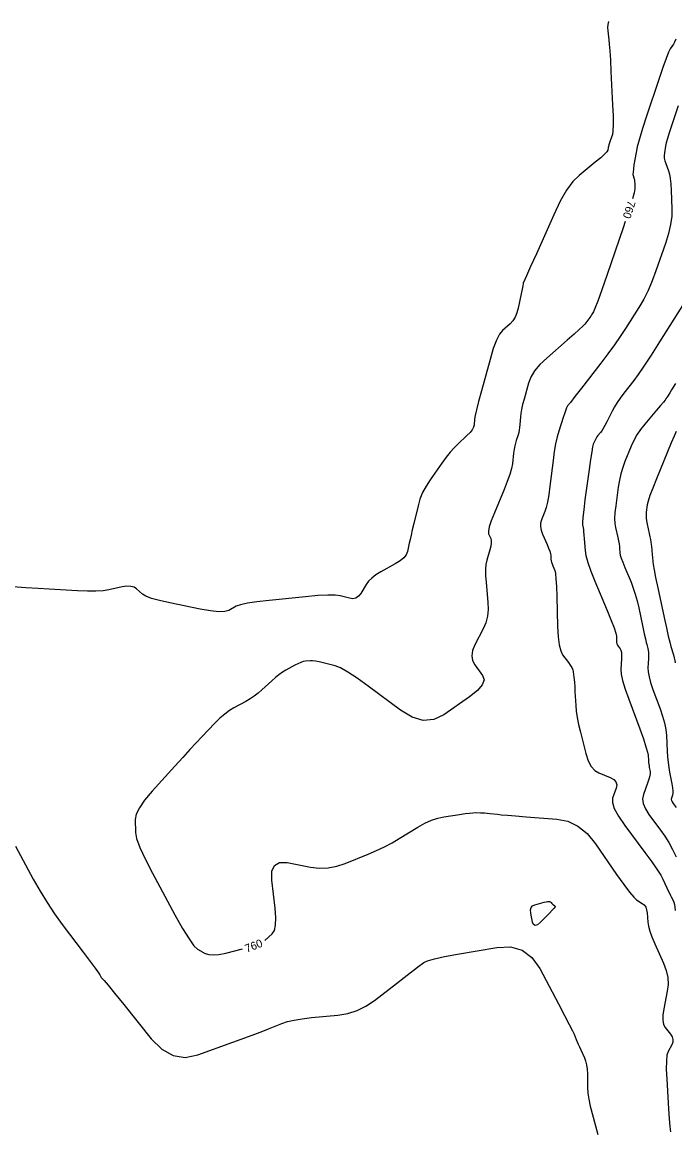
# Model space of a CAD drawing. Extents: x 2082232 to 2083549, y 592624 to 593832.
# Drawn here: x 2082799.4 to 2082856.4, y 593026.5 to 593123.3 of the extents above; entities that cross this region are included whole.
import ezdxf

# ---------------------------------------------------------------- set-up
doc = ezdxf.new("R2010")
doc.units = 0
doc.layers.add('DT_X_Contour_Major', color=7, linetype='Continuous')
doc.layers.add('DT_X_Contour_Minor', color=7, linetype='Continuous')

msp = doc.modelspace()

# ---------------------------------------------------------------- linework, layer by layer
at = {"layer": 'DT_X_Contour_Major'}
for points in [[(2082856.51, 593121.815), (2082856.396, 593121.559), (2082856.289, 593121.37), (2082856.011, 593120.958), (2082855.871, 593120.674), (2082855.657, 593120.131), (2082855.37, 593119.329), (2082855.01, 593118.267), (2082853.951, 593115.09), (2082853.596, 593113.997), (2082853.323, 593113.101), (2082853.133, 593112.402), (2082853.026, 593111.9), (2082852.851, 593110.824), (2082852.797, 593110.462), (2082852.766, 593110.183), (2082852.758, 593109.988), (2082852.774, 593109.876), (2082852.846, 593109.688), (2082852.87, 593109.604), (2082852.89, 593109.494), (2082852.904, 593109.357), (2082852.914, 593109.193), (2082852.933, 593108.722), (2082852.874, 593108.376), (2082852.728, 593107.859)], [(2082852.083, 593105.861), (2082851.898, 593105.313), (2082850.5, 593101.24), (2082850.033, 593099.891), (2082849.68, 593098.897), (2082849.442, 593098.258), (2082849.318, 593097.975), (2082849.14, 593097.694), (2082849.069, 593097.586), (2082848.99, 593097.472), (2082848.904, 593097.354), (2082848.81, 593097.23), (2082848.549, 593096.894), (2082848.38, 593096.71), (2082848.069, 593096.413), (2082847.615, 593096.003), (2082847.019, 593095.478), (2082845.241, 593093.928), (2082844.64, 593093.355), (2082844.17, 593092.797), (2082843.831, 593092.255), (2082843.624, 593091.729), (2082843.246, 593090.347), (2082843.119, 593089.861), (2082843.024, 593089.442), (2082842.961, 593089.087), (2082842.928, 593088.799), (2082842.882, 593088.117), (2082842.86, 593087.869), (2082842.825, 593087.637), (2082842.779, 593087.422), (2082842.722, 593087.222), (2082842.553, 593086.711), (2082842.492, 593086.499), (2082842.436, 593086.246), (2082842.385, 593085.952), (2082842.34, 593085.618), (2082842.225, 593084.672), (2082842.148, 593084.265), (2082842.002, 593083.757), (2082841.786, 593083.146), (2082841.502, 593082.433), (2082840.654, 593080.394), (2082840.383, 593079.706), (2082840.21, 593079.17), (2082840.133, 593078.787), (2082840.152, 593078.557), (2082840.332, 593078.146), (2082840.379, 593077.969), (2082840.384, 593077.746), (2082840.347, 593077.478), (2082840.268, 593077.164), (2082840.003, 593076.267), (2082839.923, 593075.892), (2082839.884, 593075.44), (2082839.884, 593074.911), (2082839.925, 593074.305), (2082840.088, 593072.588), (2082840.107, 593071.958), (2082840.045, 593071.359), (2082839.9, 593070.79), (2082839.673, 593070.25), (2082838.958, 593068.851), (2082838.756, 593068.348), (2082838.685, 593067.889), (2082838.746, 593067.475), (2082838.939, 593067.104), (2082839.629, 593066.173), (2082839.75, 593065.794), (2082839.597, 593065.356), (2082839.17, 593064.858), (2082838.468, 593064.301), (2082836.232, 593062.736), (2082835.367, 593062.321), (2082834.448, 593062.249), (2082833.475, 593062.522), (2082832.449, 593063.139), (2082829.64, 593065.241), (2082828.669, 593065.944), (2082827.864, 593066.475), (2082827.224, 593066.835), (2082826.749, 593067.023), (2082825.702, 593067.297), (2082825.338, 593067.385), (2082825.03, 593067.442), (2082824.778, 593067.47), (2082824.582, 593067.468), (2082824.135, 593067.423), (2082823.952, 593067.388), (2082823.738, 593067.316), (2082823.492, 593067.209), (2082823.215, 593067.065), (2082822.434, 593066.633), (2082822.138, 593066.454), (2082821.835, 593066.242), (2082821.525, 593065.996), (2082821.208, 593065.717), (2082820.354, 593064.927), (2082820.025, 593064.642), (2082819.679, 593064.378), (2082819.317, 593064.135), (2082818.937, 593063.913), (2082817.901, 593063.351), (2082817.507, 593063.11), (2082817.1, 593062.807), (2082816.682, 593062.443), (2082816.251, 593062.017), (2082815.087, 593060.801), (2082814.612, 593060.299), (2082814.061, 593059.705), (2082813.434, 593059.02), (2082812.731, 593058.244), (2082810.753, 593056.052), (2082810.105, 593055.28), (2082809.645, 593054.61), (2082809.372, 593054.04), (2082809.287, 593053.572), (2082809.309, 593052.457), (2082809.408, 593051.921), (2082809.689, 593051.149), (2082810.151, 593050.141), (2082810.794, 593048.897), (2082812.752, 593045.264), (2082813.427, 593044.054), (2082813.981, 593043.15), (2082814.415, 593042.551), (2082814.729, 593042.257), (2082815.406, 593041.881), (2082815.708, 593041.777), (2082816.105, 593041.748), (2082816.597, 593041.792), (2082817.185, 593041.911), (2082818.663, 593042.274)], [(2082820.603, 593043.035), (2082820.62, 593043.047), (2082821.248, 593043.59), (2082821.441, 593043.883), (2082821.548, 593044.354), (2082821.569, 593045.003), (2082821.504, 593045.831), (2082821.217, 593048.275), (2082821.219, 593049.059), (2082821.441, 593049.577), (2082821.882, 593049.83), (2082822.542, 593049.817), (2082824.597, 593049.427), (2082825.365, 593049.337), (2082826.127, 593049.361), (2082826.884, 593049.498), (2082827.636, 593049.747), (2082829.633, 593050.564), (2082830.364, 593050.879), (2082831.061, 593051.21), (2082831.723, 593051.559), (2082832.349, 593051.925), (2082833.975, 593052.922), (2082834.573, 593053.259), (2082835.149, 593053.523), (2082835.703, 593053.712), (2082836.235, 593053.827), (2082837.622, 593054.037), (2082838.098, 593054.105), (2082838.485, 593054.152), (2082838.783, 593054.18), (2082838.992, 593054.186), (2082839.431, 593054.176), (2082839.606, 593054.17), (2082839.802, 593054.157), (2082840.019, 593054.139), (2082840.256, 593054.115), (2082840.917, 593054.042), (2082841.26, 593054.009), (2082841.791, 593053.963), (2082842.512, 593053.904), (2082843.422, 593053.834), (2082846.1, 593053.629), (2082847.065, 593053.436), (2082847.951, 593053.012), (2082848.759, 593052.356), (2082849.487, 593051.468), (2082851.324, 593048.792), (2082851.95, 593047.9), (2082852.451, 593047.23), (2082852.827, 593046.782), (2082853.077, 593046.556), (2082853.579, 593046.25), (2082853.746, 593046.112), (2082853.872, 593045.927), (2082853.957, 593045.694), (2082853.999, 593045.415), (2082854.058, 593044.607), (2082854.113, 593044.262), (2082854.234, 593043.834), (2082854.419, 593043.321), (2082854.671, 593042.725), (2082855.428, 593041.024), (2082855.661, 593040.392), (2082855.795, 593039.775), (2082855.829, 593039.17), (2082855.762, 593038.579), (2082855.451, 593037.021), (2082855.371, 593036.482), (2082855.365, 593036.033), (2082855.433, 593035.673), (2082855.574, 593035.404), (2082856.049, 593034.807), (2082856.19, 593034.582), (2082856.255, 593034.356), (2082856.245, 593034.129), (2082856.16, 593033.901), (2082855.833, 593033.292), (2082855.733, 593032.971), (2082855.678, 593032.463), (2082855.669, 593031.77), (2082855.705, 593030.892), (2082855.861, 593028.301), (2082855.919, 593027.428), (2082855.976, 593026.756), (2082856.032, 593026.282)]]:
    msp.add_lwpolyline(points, dxfattribs=at)
at = {"layer": 'DT_X_Contour_Minor'}
for points in [[(2082850.613, 593123.338), (2082850.559, 593123.09), (2082850.541, 593122.824), (2082850.559, 593122.541), (2082850.655, 593121.762), (2082850.694, 593121.369), (2082850.737, 593120.777), (2082850.785, 593119.984), (2082850.839, 593118.992), (2082850.987, 593116.078), (2082851.027, 593115.096), (2082851.036, 593114.335), (2082851.014, 593113.795), (2082850.96, 593113.477), (2082850.776, 593112.923), (2082850.713, 593112.731), (2082850.665, 593112.568), (2082850.63, 593112.436), (2082850.609, 593112.333), (2082850.571, 593112.1), (2082850.492, 593111.969), (2082850.282, 593111.752), (2082849.943, 593111.447), (2082849.473, 593111.056), (2082848.048, 593109.897), (2082847.509, 593109.356), (2082846.961, 593108.604), (2082846.404, 593107.64), (2082845.839, 593106.464), (2082844.321, 593103.046), (2082843.822, 593101.924), (2082843.466, 593101.122), (2082843.179, 593100.477), (2082843.177, 593100.471), (2082843.164, 593100.411), (2082843.128, 593100.235), (2082843.069, 593099.945), (2082842.986, 593099.539), (2082842.735, 593098.303), (2082842.62, 593097.869), (2082842.465, 593097.496), (2082842.27, 593097.183), (2082842.034, 593096.93), (2082841.352, 593096.335), (2082841.092, 593096.01), (2082840.826, 593095.482), (2082840.553, 593094.751), (2082840.273, 593093.816), (2082839.517, 593091.052), (2082839.267, 593090.122), (2082839.085, 593089.402), (2082838.971, 593088.894), (2082838.925, 593088.597), (2082838.89, 593088.086), (2082838.841, 593087.884), (2082838.72, 593087.66), (2082838.526, 593087.413), (2082838.259, 593087.145), (2082837.451, 593086.4), (2082837.137, 593086.087), (2082836.803, 593085.707), (2082836.447, 593085.26), (2082836.071, 593084.746), (2082835.039, 593083.286), (2082834.683, 593082.734), (2082834.389, 593082.172), (2082834.157, 593081.601), (2082833.987, 593081.02), (2082833.615, 593079.459), (2082833.486, 593078.912), (2082833.377, 593078.443), (2082833.289, 593078.052), (2082833.22, 593077.738), (2082833.065, 593077.005), (2082832.954, 593076.732), (2082832.74, 593076.463), (2082832.422, 593076.196), (2082832, 593075.933), (2082830.737, 593075.236), (2082830.3, 593074.971), (2082829.939, 593074.697), (2082829.653, 593074.416), (2082829.442, 593074.127), (2082828.979, 593073.346), (2082828.788, 593073.1), (2082828.562, 593072.947), (2082828.302, 593072.888), (2082828.006, 593072.923), (2082827.173, 593073.141), (2082826.75, 593073.198), (2082826.108, 593073.203), (2082825.247, 593073.158), (2082824.166, 593073.063), (2082820.99, 593072.74), (2082819.917, 593072.617), (2082819.08, 593072.49), (2082818.478, 593072.358), (2082818.113, 593072.223), (2082817.453, 593071.858), (2082817.111, 593071.763), (2082816.583, 593071.753), (2082815.867, 593071.828), (2082814.964, 593071.988), (2082812.306, 593072.527), (2082811.41, 593072.725), (2082810.714, 593072.918), (2082810.219, 593073.103), (2082809.924, 593073.283), (2082809.406, 593073.752), (2082809.181, 593073.894), (2082808.895, 593073.969), (2082808.548, 593073.975), (2082808.14, 593073.914), (2082806.97, 593073.66), (2082806.47, 593073.583), (2082805.848, 593073.543), (2082805.104, 593073.541), (2082804.238, 593073.575), (2082801.765, 593073.716), (2082800.795, 593073.774), (2082799.738, 593073.844), (2082798.596, 593073.926)], [(2082856.699, 593115.974), (2082856.115, 593114.221), (2082855.919, 593113.618), (2082855.769, 593113.124), (2082855.664, 593112.738), (2082855.605, 593112.461), (2082855.508, 593111.867), (2082855.488, 593111.642), (2082855.5, 593111.412), (2082855.545, 593111.177), (2082855.621, 593110.938), (2082855.869, 593110.291), (2082855.953, 593110.003), (2082856.02, 593109.624), (2082856.07, 593109.153), (2082856.103, 593108.591), (2082856.169, 593106.97), (2082856.152, 593106.325), (2082856.051, 593105.607), (2082855.866, 593104.815), (2082855.598, 593103.949), (2082854.772, 593101.543), (2082854.446, 593100.667), (2082854.089, 593099.845), (2082853.7, 593099.076), (2082853.28, 593098.36), (2082852.116, 593096.523), (2082851.654, 593095.817), (2082851.141, 593095.076), (2082850.578, 593094.302), (2082849.963, 593093.494), (2082848.256, 593091.294), (2082847.696, 593090.572), (2082847.296, 593090.057), (2082847.056, 593089.747), (2082846.976, 593089.644), (2082846.975, 593089.643), (2082846.975, 593089.643), (2082846.975, 593089.643), (2082846.974, 593089.642), (2082846.974, 593089.642), (2082846.974, 593089.641), (2082846.974, 593089.641), (2082846.974, 593089.641), (2082846.974, 593089.641), (2082846.974, 593089.641), (2082846.955, 593089.584), (2082846.899, 593089.415), (2082846.806, 593089.133), (2082846.676, 593088.738), (2082846.278, 593087.535), (2082846.134, 593087.036), (2082846.003, 593086.441), (2082845.884, 593085.749), (2082845.777, 593084.962), (2082845.507, 593082.734), (2082845.404, 593081.969), (2082845.298, 593081.344), (2082845.189, 593080.859), (2082845.076, 593080.515), (2082844.772, 593079.785), (2082844.692, 593079.502), (2082844.677, 593079.201), (2082844.729, 593078.882), (2082844.848, 593078.544), (2082845.253, 593077.62), (2082845.387, 593077.301), (2082845.486, 593077.037), (2082845.548, 593076.829), (2082845.575, 593076.676), (2082845.599, 593076.341), (2082845.615, 593076.212), (2082845.645, 593076.074), (2082845.689, 593075.928), (2082845.748, 593075.774), (2082845.924, 593075.353), (2082845.985, 593075.091), (2082846.036, 593074.624), (2082846.078, 593073.95), (2082846.11, 593073.07), (2082846.183, 593070.447), (2082846.23, 593069.556), (2082846.318, 593068.848), (2082846.446, 593068.325), (2082846.615, 593067.986), (2082847.118, 593067.326), (2082847.286, 593067.088), (2082847.413, 593066.87), (2082847.498, 593066.671), (2082847.542, 593066.492), (2082847.603, 593066.041), (2082847.627, 593065.835), (2082847.65, 593065.556), (2082847.673, 593065.204), (2082847.696, 593064.779), (2082847.758, 593063.548), (2082847.801, 593063.057), (2082847.883, 593062.506), (2082848.006, 593061.895), (2082848.168, 593061.225), (2082848.653, 593059.358), (2082848.859, 593058.727), (2082849.114, 593058.233), (2082849.417, 593057.877), (2082849.769, 593057.658), (2082850.771, 593057.258), (2082851.085, 593057.086), (2082851.277, 593056.872), (2082851.345, 593056.615), (2082851.29, 593056.316), (2082850.979, 593055.461), (2082850.959, 593055.07), (2082851.132, 593054.539), (2082851.499, 593053.868), (2082852.059, 593053.056), (2082853.81, 593050.705), (2082854.401, 593049.899), (2082854.859, 593049.241), (2082855.185, 593048.734), (2082855.379, 593048.376), (2082855.718, 593047.621), (2082855.837, 593047.358), (2082855.941, 593047.136), (2082856.028, 593046.955), (2082856.1, 593046.816), (2082856.269, 593046.498), (2082856.327, 593046.354), (2082856.375, 593046.164), (2082856.413, 593045.926), (2082856.441, 593045.64)], [(2082857.242, 593098.745), (2082855.092, 593095.352), (2082854.346, 593094.186), (2082853.72, 593093.233), (2082853.215, 593092.493), (2082852.829, 593091.967), (2082851.961, 593090.847), (2082851.653, 593090.436), (2082851.382, 593090.04), (2082851.147, 593089.659), (2082850.948, 593089.295), (2082850.466, 593088.345), (2082850.297, 593088.02), (2082850.151, 593087.758), (2082850.028, 593087.559), (2082849.928, 593087.423), (2082849.693, 593087.144), (2082849.61, 593087.038), (2082849.537, 593086.93), (2082849.475, 593086.819), (2082849.423, 593086.706), (2082849.298, 593086.401), (2082849.24, 593086.176), (2082849.16, 593085.732), (2082849.057, 593085.068), (2082848.933, 593084.184), (2082848.571, 593081.533), (2082848.456, 593080.65), (2082848.379, 593079.991), (2082848.343, 593079.556), (2082848.345, 593079.344), (2082848.406, 593079.077), (2082848.429, 593078.942), (2082848.453, 593078.737), (2082848.478, 593078.463), (2082848.504, 593078.118), (2082848.576, 593077.106), (2082848.649, 593076.653), (2082848.817, 593076.055), (2082849.077, 593075.311), (2082849.432, 593074.421), (2082850.501, 593071.853), (2082850.852, 593070.992), (2082851.105, 593070.334), (2082851.258, 593069.878), (2082851.311, 593069.626), (2082851.323, 593069.223), (2082851.335, 593069.079), (2082851.363, 593068.951), (2082851.408, 593068.838), (2082851.469, 593068.74), (2082851.652, 593068.499), (2082851.71, 593068.378), (2082851.746, 593068.193), (2082851.76, 593067.946), (2082851.752, 593067.636), (2082851.702, 593066.727), (2082851.731, 593066.306), (2082851.855, 593065.728), (2082852.074, 593064.991), (2082852.387, 593064.097), (2082853.351, 593061.5), (2082853.668, 593060.626), (2082853.897, 593059.952), (2082854.039, 593059.478), (2082854.092, 593059.204), (2082854.118, 593058.739), (2082854.129, 593058.57), (2082854.145, 593058.412), (2082854.164, 593058.265), (2082854.186, 593058.128), (2082854.252, 593057.779), (2082854.256, 593057.617), (2082854.221, 593057.396), (2082854.146, 593057.115), (2082854.031, 593056.774), (2082853.671, 593055.783), (2082853.6, 593055.395), (2082853.658, 593054.972), (2082853.844, 593054.515), (2082854.158, 593054.024), (2082855.169, 593052.668), (2082855.537, 593052.14), (2082855.887, 593051.572), (2082856.216, 593050.964), (2082856.526, 593050.317)], [(2082856.471, 593091.712), (2082856.133, 593091.137), (2082855.982, 593090.886), (2082855.831, 593090.647), (2082855.78, 593090.567), (2082855.74, 593090.506), (2082855.712, 593090.463), (2082855.696, 593090.44), (2082855.667, 593090.403), (2082855.656, 593090.389), (2082855.647, 593090.376), (2082855.64, 593090.363), (2082855.633, 593090.351), (2082855.617, 593090.319), (2082855.563, 593090.251), (2082855.414, 593090.071), (2082855.168, 593089.779), (2082854.828, 593089.375), (2082853.792, 593088.148), (2082853.426, 593087.683), (2082853.106, 593087.206), (2082852.832, 593086.719), (2082852.603, 593086.221), (2082852.053, 593084.879), (2082851.863, 593084.362), (2082851.702, 593083.816), (2082851.573, 593083.243), (2082851.473, 593082.641), (2082851.25, 593081), (2082851.185, 593080.42), (2082851.16, 593079.913), (2082851.175, 593079.478), (2082851.229, 593079.116), (2082851.425, 593078.245), (2082851.491, 593077.941), (2082851.541, 593077.681), (2082851.575, 593077.466), (2082851.594, 593077.295), (2082851.622, 593076.899), (2082851.656, 593076.709), (2082851.739, 593076.433), (2082851.87, 593076.073), (2082852.049, 593075.628), (2082852.59, 593074.329), (2082852.784, 593073.823), (2082852.962, 593073.281), (2082853.122, 593072.702), (2082853.266, 593072.086), (2082853.626, 593070.394), (2082853.749, 593069.823), (2082853.848, 593069.379), (2082853.922, 593069.063), (2082853.972, 593068.873), (2082854.072, 593068.538), (2082854.103, 593068.389), (2082854.12, 593068.195), (2082854.124, 593067.956), (2082854.114, 593067.671), (2082854.069, 593066.852), (2082854.084, 593066.503), (2082854.162, 593066.071), (2082854.304, 593065.555), (2082854.51, 593064.957), (2082855.144, 593063.249), (2082855.355, 593062.624), (2082855.514, 593062.029), (2082855.621, 593061.466), (2082855.676, 593060.933), (2082855.752, 593059.552), (2082855.786, 593059.051), (2082855.832, 593058.581), (2082855.888, 593058.143), (2082855.955, 593057.738), (2082856.15, 593056.699), (2082856.209, 593056.346), (2082856.241, 593056.066), (2082856.246, 593055.858), (2082856.224, 593055.723), (2082856.128, 593055.459), (2082856.109, 593055.356), (2082856.125, 593055.243), (2082856.174, 593055.122), (2082856.258, 593054.991), (2082856.527, 593054.63)], [(2082856.539, 593087.495), (2082856.362, 593087.113), (2082856.11, 593086.527), (2082855.783, 593085.737), (2082854.809, 593083.357), (2082854.485, 593082.547), (2082854.245, 593081.9), (2082854.088, 593081.418), (2082854.014, 593081.099), (2082853.928, 593080.467), (2082853.908, 593080.222), (2082853.913, 593079.962), (2082853.943, 593079.685), (2082853.998, 593079.393), (2082854.179, 593078.593), (2082854.24, 593078.309), (2082854.289, 593078.057), (2082854.326, 593077.835), (2082854.349, 593077.646), (2082854.396, 593077.183), (2082854.413, 593077.012), (2082854.428, 593076.846), (2082854.442, 593076.685), (2082854.455, 593076.53), (2082854.485, 593076.122), (2082854.522, 593075.866), (2082854.607, 593075.402), (2082854.742, 593074.732), (2082854.927, 593073.854), (2082855.484, 593071.239), (2082855.677, 593070.346), (2082855.839, 593069.628), (2082855.97, 593069.085), (2082856.069, 593068.718), (2082856.292, 593067.972), (2082856.364, 593067.709), (2082856.413, 593067.479), (2082856.439, 593067.282)], [(2082798.829, 593051.245), (2082800.377, 593048.383), (2082800.971, 593047.33), (2082801.592, 593046.317), (2082802.239, 593045.344), (2082802.913, 593044.411), (2082804.747, 593041.978), (2082805.353, 593041.171), (2082805.796, 593040.575), (2082806.077, 593040.192), (2082806.194, 593040.02), (2082806.288, 593039.844), (2082806.322, 593039.786), (2082806.35, 593039.741), (2082806.374, 593039.71), (2082806.393, 593039.694), (2082806.437, 593039.67), (2082806.564, 593039.522), (2082806.913, 593039.096), (2082807.483, 593038.392), (2082808.275, 593037.411), (2082810.682, 593034.425), (2082811.614, 593033.497), (2082812.605, 593032.952), (2082813.655, 593032.79), (2082814.763, 593033.011), (2082817.799, 593034.111), (2082818.848, 593034.494), (2082819.722, 593034.818), (2082820.419, 593035.082), (2082820.939, 593035.287), (2082822.09, 593035.755), (2082822.577, 593035.918), (2082823.171, 593036.057), (2082823.874, 593036.173), (2082824.686, 593036.264), (2082826.995, 593036.476), (2082827.843, 593036.616), (2082828.656, 593036.876), (2082829.433, 593037.257), (2082830.175, 593037.758), (2082832.105, 593039.255), (2082832.763, 593039.765), (2082833.291, 593040.172), (2082833.687, 593040.477), (2082833.953, 593040.679), (2082834.487, 593041.08), (2082834.822, 593041.239), (2082835.427, 593041.416), (2082836.301, 593041.611), (2082837.445, 593041.822), (2082840.856, 593042.41), (2082842.051, 593042.459), (2082843.079, 593042.165), (2082843.938, 593041.528), (2082844.63, 593040.548), (2082846.251, 593037.478), (2082846.792, 593036.448), (2082847.199, 593035.662), (2082847.472, 593035.118), (2082847.611, 593034.818), (2082847.803, 593034.341), (2082847.882, 593034.152), (2082847.973, 593033.942), (2082848.077, 593033.711), (2082848.193, 593033.459), (2082848.521, 593032.76), (2082848.629, 593032.475), (2082848.708, 593032.144), (2082848.758, 593031.767), (2082848.779, 593031.343), (2082848.795, 593030.152), (2082848.825, 593029.675), (2082848.9, 593029.137), (2082849.022, 593028.538), (2082849.19, 593027.878), (2082849.7, 593026.037)], [(2082844.69, 593044.611), (2082844.428, 593044.392), (2082844.225, 593044.32), (2082844.081, 593044.395), (2082843.994, 593044.618), (2082843.843, 593045.409), (2082843.822, 593045.677), (2082843.873, 593045.886), (2082843.997, 593046.036), (2082844.192, 593046.128), (2082844.808, 593046.295), (2082845.016, 593046.35), (2082845.177, 593046.388), (2082845.292, 593046.409), (2082845.36, 593046.414), (2082845.48, 593046.405), (2082845.522, 593046.398), (2082845.558, 593046.384), (2082845.589, 593046.362), (2082845.614, 593046.333), (2082845.674, 593046.246), (2082845.7, 593046.213), (2082845.732, 593046.181), (2082845.771, 593046.15), (2082845.817, 593046.12), (2082845.949, 593046.04), (2082845.956, 593045.977), (2082845.877, 593045.848), (2082845.714, 593045.654), (2082845.466, 593045.393), (2082844.69, 593044.611)]]:
    msp.add_lwpolyline(points, dxfattribs=at)

# ---------------------------------------------------------------- texts
at = {"layer": 'DT_X_Contour_Major'}
for rotation, p in [(252.10488, (2082852.336, 593107.751)), (21.40965, (2082819.029, 593041.936))]:
    msp.add_text('760', height=0.7, rotation=rotation, dxfattribs=at).set_placement(p)

doc.saveas('drawing.dxf')
